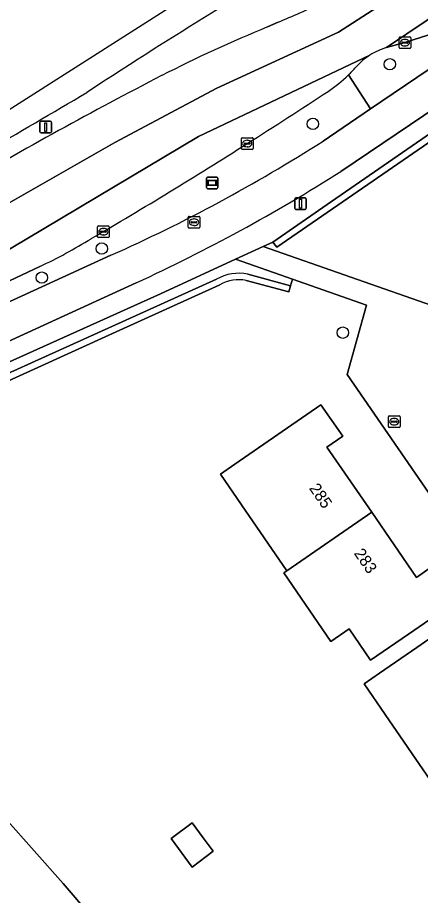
# Model space of a CAD drawing. Extents: x 157692 to 159674, y 381452 to 383291.
# Drawn here: x 158002.1 to 158036.7, y 383169.5 to 383244.7 of the extents above; entities that cross this region are included whole.
import ezdxf

# ---------------------------------------------------------------- set-up
doc = ezdxf.new("R2010")
doc.units = 0
for name, color, linetype in [('IMGEO_Berm_gesloten', 7, 'Continuous'), ('IMGEO_Berm_groen', 7, 'Continuous'), ('IMGEO_Berm_open', 7, 'Continuous'), ('IMGEO_Boom', 7, 'Continuous'), ('IMGEO_Brandkraan', 7, 'Continuous'), ('IMGEO_Erf', 7, 'Continuous'), ('IMGEO_Fietspad_open', 7, 'Continuous'), ('IMGEO_Grasland_overig', 7, 'Continuous'), ('IMGEO_Groenvoorziening', 7, 'Continuous'), ('IMGEO_Informatiebord', 7, 'Continuous'), ('IMGEO_Kolk', 7, 'Continuous'), ('IMGEO_Lichtmast', 7, 'Continuous'), ('IMGEO_OVBaan_gesloten', 7, 'Continuous'), ('IMGEO_Pand', 7, 'Continuous'), ('IMGEO_Pand_nummerreeks', 7, 'Continuous'), ('IMGEO_Rijbaan_regionaal_gesloten', 7, 'Continuous'), ('IMGEO_Rioolput', 7, 'Continuous'), ('IMGEO_Voetpad_open', 7, 'Continuous')]:
    doc.layers.add(name, color=color, linetype=linetype)

msp = doc.modelspace()

# ---------------------------------------------------------------- linework, layer by layer
at = {"layer": 'IMGEO_Berm_gesloten'}
msp.add_lwpolyline([(158023.59, 383243.924), (158024.498, 383244.335)], dxfattribs=at)
for centre, radius, start, end in [((158264.354, 382846.542), 468.146, 121.48031, 123.19033), ((158001.325, 383300.848), 61.08, 292.29587, 296.07664), ((158065.928, 383139.702), 112.493, 112.10823, 117.20357), ((158192.102, 382896.143), 386.794, 117.33311, 120.30176), ((157601.332, 383922.783), 796.206, 299.983349, 300.721031)]:
    msp.add_arc(centre, radius, start, end, dxfattribs=at)
at = {"layer": 'IMGEO_Berm_groen'}
for points in [[(158030.529, 383239.81), (158032.414, 383236.904), (158047.269, 383246.955)], [(158039.413, 383243.865), (158035.375, 383242.577), (158033.804, 383242.149)]]:
    msp.add_lwpolyline(points, dxfattribs=at)
for centre, radius, start, end in [((158035.458, 383236.609), 5.782, 106.6221, 122.18708), ((158035.446, 383236.626), 5.761, 122.18359, 137.9745), ((158022.012, 383248.523), 12.184, 314.34823, 318.71032)]:
    msp.add_arc(centre, radius, start, end, dxfattribs=at)
at = {"layer": 'IMGEO_Berm_open'}
for points in [[(158028.35, 383234.142), (158032.414, 383236.904), (158030.529, 383239.81)], [(158004.053, 383223.384), (157998.377, 383220.714), (157998.999, 383219.26), (158000, 383219.717), (158010.147, 383224.344)]]:
    msp.add_lwpolyline(points, dxfattribs=at)
for centre, radius, start, end in [((158022.066, 383248.472), 12.11, 303.73141, 314.33209), ((157776.941, 383621.807), 458.725, 302.26808, 303.29989), ((157953.958, 383350.542), 138.142, 294.00086, 302.583), ((157804.133, 383576.4), 405.815, 300.22968, 302.44452), ((157984.835, 383264.024), 44.955, 295.30858, 301.68557)]:
    msp.add_arc(centre, radius, start, end, dxfattribs=at)
at = {"layer": 'IMGEO_Boom'}
for centre in [(158034.083, 383240.724), (158027.479, 383235.611), (158009.359, 383224.921), (158004.213, 383222.43), (158030.042, 383217.712)]:
    msp.add_circle(centre, 0.489, dxfattribs=at)
at = {"layer": 'IMGEO_Brandkraan'}
for p, q in [((158033.956, 383209.652), (158033.956, 383210.504)), ((158034.031, 383210.578), (158034.883, 383210.578)), ((158034.215, 383210.072), (158034.215, 383210.084)), ((158034.653, 383210.035), (158034.255, 383210.035)), ((158034.258, 383210.121), (158034.656, 383210.121)), ((158034.444, 383210.358), (158034.469, 383210.358)), ((158034.699, 383210.084), (158034.699, 383210.072)), ((158034.957, 383210.504), (158034.957, 383209.652)), ((158034.883, 383209.578), (158034.031, 383209.578)), ((158034.467, 383209.798), (158034.442, 383209.798))]:
    msp.add_line(p, q, dxfattribs=at)
for points in [[(158033.956, 383209.652), (158033.956, 383210.504)], [(158034.031, 383210.578), (158034.883, 383210.578)], [(158034.957, 383210.504), (158034.957, 383209.652)], [(158034.883, 383209.578), (158034.031, 383209.578)]]:
    msp.add_lwpolyline(points, dxfattribs=at)
for centre, radius, start, end in [((158034.033, 383210.502), 0.0765, 91.55205, 178.44795), ((158034.033, 383210.502), 0.0765, 91.55205, 178.44795), ((158034.255, 383210.081), 0.0403, 85.87752, 175.75265), ((158034.252, 383210.071), 0.0366, 178.93798, 274.71019), ((158034.656, 383210.078), 0.043, 264.86636, 352.45326), ((158034.66, 383210.083), 0.0386, 1.73085, 96.63898), ((158034.881, 383210.502), 0.0765, 1.55205, 88.44795), ((158034.881, 383210.502), 0.0765, 1.55205, 88.44795), ((158034.033, 383209.654), 0.0765, 181.55205, 268.44795), ((158034.033, 383209.654), 0.0765, 181.55205, 268.44795), ((158034.881, 383209.654), 0.0765, 271.55205, 358.44795), ((158034.881, 383209.654), 0.0765, 271.55205, 358.44795)]:
    msp.add_arc(centre, radius, start, end, dxfattribs=at)
for centre, major_axis, ratio, start_param, end_param in [((158034.443, 383210.078), (-0.387, 0.002), 0.722429, 4.712389, 7.853982), ((158034.468, 383210.078), (-0.39, 0.002), 0.717154, 1.570796, 4.712389)]:
    msp.add_ellipse(centre, major_axis=major_axis, ratio=ratio, start_param=start_param, end_param=end_param, dxfattribs=at)
at = {"layer": 'IMGEO_Erf'}
for points in [[(158052.974, 383244.697), (158024.376, 383225.053), (158024.048, 383225.475), (158023.215, 383225.093), (158038.261, 383219.833)], [(158030.416, 383214.118), (158032.065, 383220.075), (158025.725, 383222.293), (158025.565, 383221.736), (158025.413, 383221.208), (158021.764, 383222.179)], [(158019.502, 383221.817), (158010.278, 383217.634), (158000, 383212.973), (157984.358, 383205.879), (157986.63, 383201.309), (157982.482, 383198.456), (157983.694, 383196.983), (157995.157, 383183.055), (157998.566, 383178.891), (158006.041, 383170.492), (158013.012, 383162.37), (158028.14, 383146.259), (158030.965, 383143.251), (158035.357, 383138.695), (158039.032, 383135.306), (158042.713, 383137.834), (158046.189, 383140.22), (158071.218, 383157.407), (158070.264, 383157.676)], [(158068.369, 383159.087), (158067.708, 383160.045), (158030.416, 383214.118)]]:
    msp.add_lwpolyline(points, dxfattribs=at)
for points in [[(158030.582, 383192.303), (158029.032, 383191.234), (158024.983, 383197.106), (158025.254, 383197.293), (158021.351, 383202.953), (158019.538, 383205.582), (158020.792, 383206.447), (158028.168, 383211.534), (158030.036, 383208.825), (158028.674, 383207.885), (158032.522, 383202.305), (158036.369, 383196.727), (158037.748, 383197.679), (158039.803, 383194.699), (158035.687, 383191.861), (158032.434, 383189.617)], [(158033.671, 383184.982), (158031.87, 383187.594), (158033.189, 383188.504), (158036.41, 383190.726), (158040.525, 383193.564), (158042.397, 383190.85), (158041.062, 383189.929), (158044.895, 383184.371), (158048.728, 383178.813), (158050.153, 383179.796), (158052.177, 383176.862), (158048.061, 383174.024), (158044.717, 383171.718), (158043.429, 383170.83), (158037.575, 383179.32)], [(158018.934, 383173.243), (158017.117, 383171.894), (158015.308, 383174.329), (158017.125, 383175.679), (158018.069, 383174.408)]]:
    msp.add_lwpolyline(points, close=True, dxfattribs=at)
msp.add_arc((158021.087, 383219.16), 3.094, 77.3659, 120.8186, dxfattribs=at)
at = {"layer": 'IMGEO_Fietspad_open'}
for points in [[(158029.886, 383231.54), (158057.225, 383250), (158062.318, 383253.439), (158071.39, 383259.528), (158069.67, 383262.061), (158065.915, 383259.525), (158057.606, 383253.909), (158051.795, 383250), (158047.269, 383246.955), (158032.414, 383236.904), (158028.35, 383234.142)], [(158010.147, 383224.344), (158000, 383219.717), (157998.999, 383219.26), (157988.628, 383214.549), (157984.076, 383212.474)], [(157996.819, 383214.887), (158012.309, 383221.981)]]:
    msp.add_lwpolyline(points, dxfattribs=at)
for centre, radius, start, end in [((157953.958, 383350.542), 138.142, 294.00086, 302.583), ((157949.897, 383357.683), 149.367, 294.69857, 302.37928)]:
    msp.add_arc(centre, radius, start, end, dxfattribs=at)
at = {"layer": 'IMGEO_Grasland_overig'}
msp.add_lwpolyline([(158052.974, 383244.697), (158060.694, 383250), (158073.215, 383258.601), (158072.843, 383259.106), (158062.675, 383252.174), (158059.53, 383250), (158029.067, 383228.944), (158024.048, 383225.475), (158024.376, 383225.053)], close=True, dxfattribs=at)
at = {"layer": 'IMGEO_Groenvoorziening'}
for points in [[(158021.884, 383222.716), (158025.565, 383221.736), (158025.725, 383222.293), (158020.839, 383224.003), (158014.4, 383221.049), (158000, 383214.573), (157985.76, 383208.168)], [(158019.22, 383222.289), (158000, 383213.628), (157986.223, 383207.419)], [(157986.223, 383207.419), (158000, 383213.628), (158019.22, 383222.289)], [(158021.764, 383222.179), (158025.413, 383221.208), (158025.565, 383221.736), (158021.884, 383222.716)], [(157975.425, 383200.743), (157976.38, 383201.387), (157979.631, 383203.414), (157982.99, 383205.259), (157984.358, 383205.879), (158000, 383212.973), (158010.278, 383217.634), (158019.502, 383221.817)], [(158030.965, 383143.251), (158028.14, 383146.259), (158013.012, 383162.37), (158006.041, 383170.492), (157998.566, 383178.891), (157995.157, 383183.055), (157983.694, 383196.983), (157978.498, 383190.361)]]:
    msp.add_lwpolyline(points, dxfattribs=at)
for centre, radius, start, end in [((158021.088, 383219.158), 3.646, 77.3888, 120.82363), ((158021.088, 383219.158), 3.646, 77.3888, 120.82363), ((158021.087, 383219.16), 3.094, 77.3659, 120.8186)]:
    msp.add_arc(centre, radius, start, end, dxfattribs=at)
at = {"layer": 'IMGEO_Informatiebord'}
for p, q in [((158018.434, 383231.057), (158019.224, 383231.057)), ((158019.224, 383231.057), (158018.434, 383231.057)), ((158018.334, 383230.157), (158018.334, 383230.957)), ((158018.334, 383230.957), (158018.334, 383230.157)), ((158019.324, 383230.957), (158019.324, 383230.157)), ((158019.324, 383230.157), (158019.324, 383230.957)), ((158019.224, 383230.057), (158018.434, 383230.057)), ((158018.434, 383230.057), (158019.224, 383230.057))]:
    msp.add_line(p, q, dxfattribs=at)
for points in [[(158018.435, 383230.789), (158019.223, 383230.789), (158019.223, 383230.325), (158018.435, 383230.325), (158018.435, 383230.789)], [(158018.5, 383230.724), (158018.5, 383230.39), (158019.158, 383230.39), (158019.158, 383230.724), (158018.5, 383230.724)]]:
    msp.add_lwpolyline(points, dxfattribs=at)
for centre, start, end in [((158018.434, 383230.957), 90, 180), ((158018.434, 383230.957), 90, 180), ((158019.224, 383230.957), 0, 90), ((158019.224, 383230.957), 360, 90), ((158018.434, 383230.157), 180, 270), ((158018.434, 383230.157), 180, 270), ((158019.224, 383230.157), 270, 0), ((158019.224, 383230.157), 270, 0)]:
    msp.add_arc(centre, 0.1, start, end, dxfattribs=at)
at = {"layer": 'IMGEO_Kolk'}
for p, q in [((158034.949, 383243.077), (158035.801, 383243.077)), ((158034.874, 383242.151), (158034.874, 383243.003)), ((158035.133, 383242.571), (158035.133, 383242.583)), ((158035.571, 383242.534), (158035.173, 383242.534)), ((158035.176, 383242.62), (158035.574, 383242.62)), ((158035.385, 383242.297), (158035.36, 383242.297)), ((158035.362, 383242.857), (158035.387, 383242.857)), ((158035.617, 383242.583), (158035.617, 383242.571)), ((158035.875, 383243.003), (158035.875, 383242.151)), ((158035.801, 383242.077), (158034.949, 383242.077)), ((158021.345, 383233.502), (158021.345, 383234.354)), ((158021.42, 383234.428), (158022.272, 383234.428)), ((158021.833, 383234.208), (158021.858, 383234.208)), ((158022.346, 383234.354), (158022.346, 383233.502)), ((158022.272, 383233.428), (158021.42, 383233.428)), ((158021.604, 383233.922), (158021.604, 383233.934)), ((158022.042, 383233.885), (158021.644, 383233.885)), ((158021.647, 383233.971), (158022.045, 383233.971)), ((158021.856, 383233.648), (158021.831, 383233.648)), ((158022.088, 383233.934), (158022.088, 383233.922)), ((158009, 383225.941), (158009, 383226.793)), ((158009.075, 383226.867), (158009.927, 383226.867)), ((158009.488, 383226.647), (158009.513, 383226.647)), ((158010.001, 383226.793), (158010.001, 383225.941)), ((158009.927, 383225.867), (158009.075, 383225.867)), ((158009.259, 383226.361), (158009.259, 383226.373)), ((158009.697, 383226.324), (158009.299, 383226.324)), ((158009.302, 383226.41), (158009.7, 383226.41)), ((158009.511, 383226.087), (158009.486, 383226.087)), ((158009.743, 383226.373), (158009.743, 383226.361))]:
    msp.add_line(p, q, dxfattribs=at)
for points in [[(158034.949, 383243.077), (158035.801, 383243.077)], [(158034.874, 383242.151), (158034.874, 383243.003)], [(158035.875, 383243.003), (158035.875, 383242.151)], [(158035.801, 383242.077), (158034.949, 383242.077)], [(158021.345, 383233.502), (158021.345, 383234.354)], [(158021.42, 383234.428), (158022.272, 383234.428)], [(158022.346, 383234.354), (158022.346, 383233.502)], [(158022.272, 383233.428), (158021.42, 383233.428)], [(158009, 383225.941), (158009, 383226.793)], [(158009.075, 383226.867), (158009.927, 383226.867)], [(158010.001, 383226.793), (158010.001, 383225.941)], [(158009.927, 383225.867), (158009.075, 383225.867)]]:
    msp.add_lwpolyline(points, dxfattribs=at)
for centre, radius, start, end in [((158034.951, 383243.001), 0.0765, 91.55205, 178.44795), ((158034.951, 383243.001), 0.0765, 91.55205, 178.44795), ((158035.799, 383243.001), 0.0765, 1.55205, 88.44795), ((158035.799, 383243.001), 0.0765, 1.55205, 88.44795), ((158035.173, 383242.58), 0.0403, 85.87752, 175.75265), ((158035.17, 383242.57), 0.0366, 178.93798, 274.71019), ((158035.574, 383242.577), 0.043, 264.86636, 352.45326), ((158035.578, 383242.582), 0.0386, 1.73085, 96.63898), ((158034.951, 383242.153), 0.0765, 181.55205, 268.44795), ((158034.951, 383242.153), 0.0765, 181.55205, 268.44795), ((158035.799, 383242.153), 0.0765, 271.55205, 358.44795), ((158035.799, 383242.153), 0.0765, 271.55205, 358.44795), ((158021.422, 383234.352), 0.0765, 91.55205, 178.44795), ((158021.422, 383234.352), 0.0765, 91.55205, 178.44795), ((158022.27, 383234.352), 0.0765, 1.55205, 88.44795), ((158022.27, 383234.352), 0.0765, 1.55205, 88.44795), ((158021.422, 383233.504), 0.0765, 181.55205, 268.44795), ((158021.422, 383233.504), 0.0765, 181.55205, 268.44795), ((158021.644, 383233.931), 0.0403, 85.87752, 175.75265), ((158021.641, 383233.921), 0.0366, 178.93798, 274.71019), ((158022.045, 383233.928), 0.043, 264.86636, 352.45326), ((158022.049, 383233.933), 0.0386, 1.73085, 96.63898), ((158022.27, 383233.504), 0.0765, 271.55205, 358.44795), ((158022.27, 383233.504), 0.0765, 271.55205, 358.44795), ((158009.077, 383226.791), 0.0765, 91.55205, 178.44795), ((158009.077, 383226.791), 0.0765, 91.55205, 178.44795), ((158009.925, 383226.791), 0.0765, 1.55205, 88.44795), ((158009.925, 383226.791), 0.0765, 1.55205, 88.44795), ((158009.077, 383225.943), 0.0765, 181.55205, 268.44795), ((158009.077, 383225.943), 0.0765, 181.55205, 268.44795), ((158009.299, 383226.37), 0.0403, 85.87752, 175.75265), ((158009.296, 383226.36), 0.0366, 178.93798, 274.71019), ((158009.7, 383226.367), 0.043, 264.86636, 352.45326), ((158009.704, 383226.372), 0.0386, 1.73085, 96.63898), ((158009.925, 383225.943), 0.0765, 271.55205, 358.44795), ((158009.925, 383225.943), 0.0765, 271.55205, 358.44795)]:
    msp.add_arc(centre, radius, start, end, dxfattribs=at)
for centre, major_axis, ratio, start_param, end_param in [((158035.361, 383242.577), (-0.387, 0.002), 0.722429, 4.712389, 7.853982), ((158035.386, 383242.577), (-0.39, 0.002), 0.717154, 1.570796, 4.712389), ((158021.832, 383233.928), (-0.387, 0.002), 0.722429, 4.712389, 7.853982), ((158021.857, 383233.928), (-0.39, 0.002), 0.717154, 1.570796, 4.712389), ((158009.487, 383226.367), (-0.387, 0.002), 0.722429, 4.712389, 7.853982), ((158009.512, 383226.367), (-0.39, 0.002), 0.717154, 1.570796, 4.712389)]:
    msp.add_ellipse(centre, major_axis=major_axis, ratio=ratio, start_param=start_param, end_param=end_param, dxfattribs=at)
at = {"layer": 'IMGEO_Lichtmast'}
for p, q in [((158004.049, 383234.938), (158004.049, 383235.738)), ((158004.049, 383235.738), (158004.049, 383234.938)), ((158004.149, 383235.838), (158004.939, 383235.838)), ((158004.939, 383235.838), (158004.149, 383235.838)), ((158005.039, 383235.738), (158005.039, 383234.938)), ((158005.039, 383234.938), (158005.039, 383235.738)), ((158004.939, 383234.838), (158004.149, 383234.838)), ((158004.149, 383234.838), (158004.939, 383234.838)), ((158025.921, 383228.373), (158025.921, 383229.173)), ((158025.921, 383229.173), (158025.921, 383228.373)), ((158026.021, 383229.273), (158026.811, 383229.273)), ((158026.811, 383229.273), (158026.021, 383229.273)), ((158026.911, 383229.173), (158026.911, 383228.373)), ((158026.911, 383228.373), (158026.911, 383229.173)), ((158026.811, 383228.273), (158026.021, 383228.273)), ((158026.021, 383228.273), (158026.811, 383228.273))]:
    msp.add_line(p, q, dxfattribs=at)
for points in [[(158004.469, 383235.713), (158004.619, 383235.713), (158004.619, 383234.963), (158004.469, 383234.963), (158004.469, 383235.713)], [(158026.341, 383229.148), (158026.491, 383229.148), (158026.491, 383228.398), (158026.341, 383228.398), (158026.341, 383229.148)]]:
    msp.add_lwpolyline(points, dxfattribs=at)
for centre, start, end in [((158004.149, 383235.738), 90, 180), ((158004.149, 383235.738), 90, 180), ((158004.939, 383235.738), 0, 90), ((158004.939, 383235.738), 360, 90), ((158004.149, 383234.938), 180, 270), ((158004.149, 383234.938), 180, 270), ((158004.939, 383234.938), 270, 0), ((158004.939, 383234.938), 270, 0), ((158026.021, 383229.173), 90, 180), ((158026.021, 383229.173), 90, 180), ((158026.811, 383229.173), 0, 90), ((158026.811, 383229.173), 360, 90), ((158026.021, 383228.373), 180, 270), ((158026.021, 383228.373), 180, 270), ((158026.811, 383228.373), 270, 0), ((158026.811, 383228.373), 270, 0)]:
    msp.add_arc(centre, 0.1, start, end, dxfattribs=at)
at = {"layer": 'IMGEO_OVBaan_gesloten'}
msp.add_lwpolyline([(158019.885, 383245.786), (158024.258, 383248.652), (158026.277, 383250), (158048.899, 383265.106), (158056.261, 383270.049), (158061.631, 383273.621), (158067.486, 383277.53), (158068.528, 383278.194), (158069.715, 383278.861), (158073.8, 383281.305), (158073.023, 383282.413), (157996.809, 383233.905), (157953.334, 383204.497)], dxfattribs=at)
for centre, radius, start, end in [((158264.354, 382846.542), 468.146, 121.48031, 123.19033), ((157601.332, 383922.783), 796.206, 299.983349, 300.721031)]:
    msp.add_arc(centre, radius, start, end, dxfattribs=at)
at = {"layer": 'IMGEO_Pand'}
for points in [[(158028.674, 383207.885), (158030.036, 383208.825), (158028.168, 383211.534), (158020.792, 383206.447), (158019.538, 383205.582), (158021.351, 383202.953), (158025.254, 383197.293), (158032.522, 383202.305)], [(158037.748, 383197.679), (158036.369, 383196.727), (158032.522, 383202.305), (158025.254, 383197.293), (158024.983, 383197.106), (158029.032, 383191.234), (158030.582, 383192.303), (158032.434, 383189.617), (158035.687, 383191.861), (158039.803, 383194.699)], [(158041.062, 383189.929), (158042.397, 383190.85), (158040.525, 383193.564), (158036.41, 383190.726), (158033.189, 383188.504), (158031.87, 383187.594), (158033.671, 383184.982), (158037.575, 383179.32), (158037.849, 383179.509), (158044.895, 383184.371)], [(158015.308, 383174.329), (158017.117, 383171.894), (158018.934, 383173.243), (158018.069, 383174.408), (158017.125, 383175.679)]]:
    msp.add_lwpolyline(points, close=True, dxfattribs=at)
at = {"layer": 'IMGEO_Rijbaan_regionaal_gesloten'}
for points in [[(158033.804, 383242.149), (158061.025, 383260.476), (158079.381, 383272.857), (158077.767, 383275.326), (158049.972, 383256.761), (158032.968, 383245.58), (158029.687, 383243.473), (158019.237, 383238.688), (158010.485, 383234.005), (157995.043, 383225.217), (157980.374, 383216.401), (157970.501, 383210.073), (157956.624, 383200.765), (157958.766, 383198.336), (157963.804, 383201.782), (157965.489, 383202.913), (157968.315, 383204.824), (157968.414, 383204.892), (157975.241, 383209.556)], [(158062.159, 383257.744), (158075.031, 383266.328), (158081.033, 383270.328), (158079.381, 383272.857), (158061.025, 383260.476), (158033.804, 383242.149), (158035.375, 383242.577), (158039.413, 383243.865)], [(157955.779, 383204.325), (157954.35, 383203.346), (157954.367, 383203.326), (157956.172, 383201.278), (157956.624, 383200.765), (157970.501, 383210.073), (157980.374, 383216.401), (157995.043, 383225.217), (158010.485, 383234.005), (158019.237, 383238.688), (158029.687, 383243.473), (158032.968, 383245.58), (158049.972, 383256.761)], [(158024.498, 383244.335), (158023.59, 383243.924)], [(158032.378, 383241.502), (158017.665, 383234.523), (157998.583, 383223.172), (157985.693, 383215.737), (157977.828, 383211.05), (157982.564, 383213.313), (157994.764, 383219.015), (157998.377, 383220.714), (158004.053, 383223.384)], [(158017.665, 383234.523), (158032.378, 383241.502)], [(157977.828, 383211.05), (157985.693, 383215.737), (157998.583, 383223.172), (158017.665, 383234.523)]]:
    msp.add_lwpolyline(points, dxfattribs=at)
for centre, radius, start, end in [((158001.325, 383300.848), 61.08, 292.29587, 296.07664), ((158065.928, 383139.702), 112.493, 112.10823, 117.20357), ((158035.458, 383236.609), 5.782, 106.6221, 122.18708), ((158035.446, 383236.626), 5.761, 122.18359, 137.9745), ((158022.012, 383248.523), 12.184, 314.34823, 318.71032), ((158192.102, 382896.143), 386.794, 117.33311, 120.30176), ((158022.066, 383248.472), 12.11, 303.73141, 314.33209), ((157776.941, 383621.807), 458.725, 302.26808, 303.29989), ((157804.133, 383576.4), 405.815, 300.22968, 302.44452), ((157984.835, 383264.024), 44.955, 295.30858, 301.68557)]:
    msp.add_arc(centre, radius, start, end, dxfattribs=at)
at = {"layer": 'IMGEO_Rioolput'}
for p, q in [((158016.778, 383226.757), (158016.778, 383227.609)), ((158016.853, 383227.683), (158017.705, 383227.683)), ((158017.266, 383227.463), (158017.291, 383227.463)), ((158017.779, 383227.609), (158017.779, 383226.757)), ((158017.705, 383226.683), (158016.853, 383226.683)), ((158017.037, 383227.177), (158017.037, 383227.189)), ((158017.475, 383227.14), (158017.077, 383227.14)), ((158017.08, 383227.226), (158017.478, 383227.226)), ((158017.289, 383226.903), (158017.264, 383226.903)), ((158017.521, 383227.189), (158017.521, 383227.177))]:
    msp.add_line(p, q, dxfattribs=at)
for points in [[(158016.778, 383226.757), (158016.778, 383227.609)], [(158016.853, 383227.683), (158017.705, 383227.683)], [(158017.779, 383227.609), (158017.779, 383226.757)], [(158017.705, 383226.683), (158016.853, 383226.683)]]:
    msp.add_lwpolyline(points, dxfattribs=at)
for centre, radius, start, end in [((158016.855, 383227.607), 0.0765, 91.55205, 178.44795), ((158016.855, 383227.607), 0.0765, 91.55205, 178.44795), ((158017.703, 383227.607), 0.0765, 1.55205, 88.44795), ((158017.703, 383227.607), 0.0765, 1.55205, 88.44795), ((158016.855, 383226.759), 0.0765, 181.55205, 268.44795), ((158016.855, 383226.759), 0.0765, 181.55205, 268.44795), ((158017.077, 383227.186), 0.0403, 85.87752, 175.75265), ((158017.074, 383227.176), 0.0366, 178.93798, 274.71019), ((158017.478, 383227.183), 0.043, 264.86636, 352.45326), ((158017.482, 383227.188), 0.0386, 1.73085, 96.63898), ((158017.703, 383226.759), 0.0765, 271.55205, 358.44795), ((158017.703, 383226.759), 0.0765, 271.55205, 358.44795)]:
    msp.add_arc(centre, radius, start, end, dxfattribs=at)
for centre, major_axis, ratio, start_param, end_param in [((158017.265, 383227.183), (-0.387, 0.002), 0.722429, 4.712389, 7.853982), ((158017.29, 383227.183), (-0.39, 0.002), 0.717154, 1.570796, 4.712389)]:
    msp.add_ellipse(centre, major_axis=major_axis, ratio=ratio, start_param=start_param, end_param=end_param, dxfattribs=at)
at = {"layer": 'IMGEO_Voetpad_open'}
for points in [[(158014.4, 383221.049), (158020.839, 383224.003), (158023.215, 383225.093), (158024.048, 383225.475), (158029.067, 383228.944), (158059.53, 383250), (158062.675, 383252.174), (158072.843, 383259.106), (158086.365, 383264.431), (158086.446, 383264.484), (158089.207, 383265.728)], [(158071.39, 383259.528), (158062.318, 383253.439), (158057.225, 383250), (158029.886, 383231.54)], [(158046.186, 383206.369), (158044.638, 383208.653), (158038.663, 383217.364), (158038.092, 383218.129), (158038.261, 383219.833), (158023.215, 383225.093), (158020.839, 383224.003), (158025.725, 383222.293), (158032.065, 383220.075), (158030.416, 383214.118), (158067.708, 383160.045), (158068.369, 383159.087)], [(158012.309, 383221.981), (157996.819, 383214.887), (157985.834, 383209.937)], [(157985.76, 383208.168), (158000, 383214.573), (158014.4, 383221.049)]]:
    msp.add_lwpolyline(points, dxfattribs=at)
msp.add_arc((157949.897, 383357.683), 149.367, 294.69857, 302.37928, dxfattribs=at)

# ---------------------------------------------------------------- texts
at = {"layer": 'IMGEO_Pand_nummerreeks'}
for s, p in [('285', (158027.114, 383204.368)), ('283', (158030.962, 383198.789))]:
    msp.add_text(s, height=1, rotation=304.58925, dxfattribs=at).set_placement(p)

doc.saveas('drawing.dxf')
